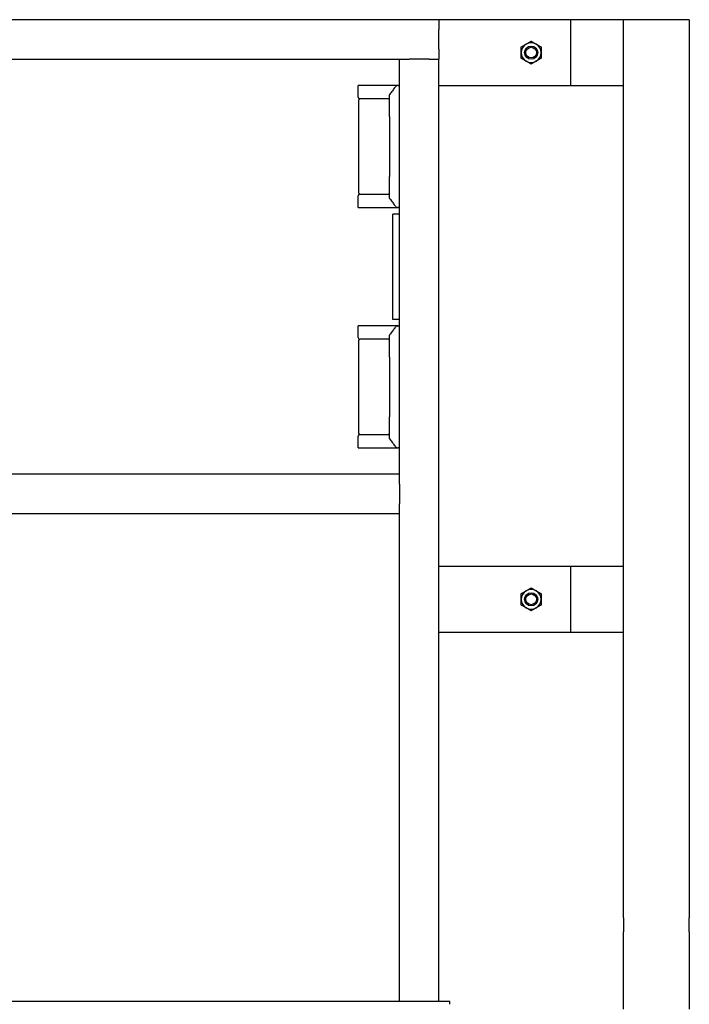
# Model space of a CAD drawing. Header units: inches. Extents: x 24 to 1128, y -69 to 748.
# Tile 523 of 656: x 762 to 787, y 275 to 312. Entities that reach past the tile are written whole.
import ezdxf

# ---------------------------------------------------------------- set-up
doc = ezdxf.new("R2010")
doc.units = ezdxf.units.IN
doc.header["$LTSCALE"] = 32
doc.header["$MEASUREMENT"] = 0
doc.layers.add('Visible (ANSI)', color=7, linetype='Continuous', lineweight=30)

msp = doc.modelspace()

# ---------------------------------------------------------------- linework, layer by layer
at = {"layer": 'Visible (ANSI)'}
for p, q in [((777.86063, 312.10867), (738.36063, 312.10867)), ((782.86063, 312.10867), (777.86063, 312.10867)), ((777.86063, 312.10867), (777.86063, 311.73367)), ((784.86063, 312.10867), (782.86063, 312.10867)), ((782.86063, 309.60867), (782.86063, 312.10867)), ((787.36063, 312.10867), (784.86063, 312.10867)), ((784.86063, 278.014), (784.86063, 312.10867)), ((784.86063, 309.60867), (784.86063, 312.10867)), ((787.36063, 312.10867), (787.36063, 278.014)), ((777.86063, 310.98367), (777.86063, 311.73367)), ((777.86063, 310.98367), (777.86063, 310.60867)), ((739.86063, 310.60867), (776.36063, 310.60867)), ((776.36063, 310.60867), (776.73563, 310.60867)), ((776.36063, 294.85867), (776.36063, 310.60867)), ((777.48563, 310.60867), (776.73563, 310.60867)), ((777.48563, 310.60867), (777.86063, 310.60867)), ((777.86063, 274.85867), (777.86063, 310.60867)), ((776.24917, 309.60867), (774.79395, 309.60867)), ((774.79395, 309.17117), (774.79395, 309.60867)), ((776.24917, 309.60867), (776.26557, 309.60867)), ((776.31706, 309.60867), (776.26557, 309.60867)), ((776.31706, 309.60867), (776.36063, 309.60867)), ((777.86063, 309.60867), (782.86063, 309.60867)), ((782.86063, 309.60867), (784.86063, 309.60867)), ((774.8252, 305.52534), (774.8252, 309.067)), ((775.69712, 309.10867), (774.85645, 309.10867)), ((775.94397, 309.10867), (775.69712, 309.10867)), ((775.98563, 308.43112), (775.98563, 309.25519)), ((775.98563, 308.43112), (775.98563, 306.16122)), ((775.98563, 305.33714), (775.98563, 306.16122)), ((774.79395, 304.98367), (774.79395, 305.42117)), ((774.85645, 305.48367), (775.69712, 305.48367)), ((775.69712, 305.48367), (775.94397, 305.48367)), ((774.79395, 304.98367), (776.24917, 304.98367)), ((776.26557, 304.98367), (776.24917, 304.98367)), ((776.26557, 304.98367), (776.31706, 304.98367)), ((776.36063, 304.98367), (776.31706, 304.98367)), ((776.36063, 304.73367), (776.11063, 304.73367)), ((776.11063, 300.73367), (776.11063, 304.73367)), ((776.24917, 300.48367), (774.79395, 300.48367)), ((774.79395, 300.04617), (774.79395, 300.48367)), ((776.36063, 300.73367), (776.11063, 300.73367)), ((776.24917, 300.48367), (776.26557, 300.48367)), ((776.31706, 300.48367), (776.26557, 300.48367)), ((776.31706, 300.48367), (776.36063, 300.48367)), ((775.98563, 299.30612), (775.98563, 300.13019)), ((774.8252, 296.40034), (774.8252, 299.942)), ((775.69712, 299.98367), (774.85645, 299.98367)), ((775.94397, 299.98367), (775.69712, 299.98367)), ((775.98563, 299.30612), (775.98563, 297.03622)), ((775.98563, 296.21214), (775.98563, 297.03622)), ((774.85645, 296.35867), (775.69712, 296.35867)), ((775.69712, 296.35867), (775.94397, 296.35867)), ((774.79395, 295.85867), (774.79395, 296.29617)), ((774.79395, 295.85867), (776.24917, 295.85867)), ((776.26557, 295.85867), (776.24917, 295.85867)), ((776.26557, 295.85867), (776.31706, 295.85867)), ((776.36063, 295.85867), (776.31706, 295.85867)), ((776.36063, 294.85867), (739.86063, 294.85867)), ((776.36063, 294.48367), (776.36063, 294.85867)), ((776.36063, 294.48367), (776.36063, 293.73367)), ((776.36063, 293.35867), (776.36063, 293.73367)), ((776.36063, 293.35867), (739.86063, 293.35867)), ((776.36063, 274.85867), (776.36063, 293.35867)), ((782.86063, 291.35867), (777.86063, 291.35867)), ((784.86063, 291.35867), (782.86063, 291.35867)), ((782.86063, 288.85867), (782.86063, 291.35867)), ((784.86063, 288.85867), (784.86063, 291.35867)), ((777.86063, 288.85867), (782.86063, 288.85867)), ((782.86063, 288.85867), (784.86063, 288.85867)), ((784.86063, 278.014), (784.86063, 277.48367)), ((787.36063, 277.48367), (787.36063, 278.014)), ((784.86063, 274.81317), (784.86063, 277.48367)), ((787.36063, 277.48367), (787.36063, 274.81317)), ((733.28063, 274.85867), (778.28063, 274.85867)), ((778.28063, 274.73765), (778.28063, 274.85867)), ((784.86063, 274.54801), (784.86063, 274.81317)), ((787.36063, 274.81317), (787.36063, 274.54801))]:
    msp.add_line(p, q, dxfattribs=at)
for centre, radius in [((781.36063, 310.85867), 0.25014), ((781.36063, 310.85867), 0.25), ((781.36063, 310.85867), 0.20281), ((781.36063, 290.10867), 0.25014), ((781.36063, 290.10867), 0.25), ((781.36063, 290.10867), 0.20281)]:
    msp.add_circle(centre, radius, dxfattribs=at)
for centre, radius, start, end in [((781.36063, 310.85867), 0.375, 120, 180), ((781.36063, 310.85867), 0.375, 60, 120), ((781.36063, 310.85867), 0.375, 0, 60), ((781.36063, 310.85867), 0.375, 180, 240), ((781.36063, 310.85867), 0.375, 300, 0), ((781.36063, 310.85867), 0.375, 240, 300), ((776.26557, 309.567), 0.04167, 90, 142.9307), ((774.85645, 309.17117), 0.0625, 180, 270), ((774.86687, 309.067), 0.04167, 90, 180), ((775.94397, 309.15034), 0.04167, 270, 0), ((776.0273, 309.25519), 0.04167, 142.241974, 180), ((774.85645, 305.42117), 0.0625, 90, 180), ((774.86687, 305.52534), 0.04167, 180, 270), ((775.94397, 305.442), 0.04167, 0, 90), ((776.0273, 305.33714), 0.04167, 180, 217.758026), ((776.26557, 305.02534), 0.04167, 217.0693, 270), ((776.26557, 300.442), 0.04167, 90, 142.9307), ((776.0273, 300.13019), 0.04167, 142.241974, 180), ((774.85645, 300.04617), 0.0625, 180, 270), ((774.86687, 299.942), 0.04167, 90, 180), ((775.94397, 300.02534), 0.04167, 270, 0), ((774.85645, 296.29617), 0.0625, 90, 180), ((774.86687, 296.40034), 0.04167, 180, 270), ((775.94397, 296.317), 0.04167, 0, 90), ((776.0273, 296.21214), 0.04167, 180, 217.758026), ((776.26557, 295.90034), 0.04167, 217.0693, 270), ((781.36063, 290.10867), 0.375, 120, 180), ((781.36063, 290.10867), 0.375, 60, 120), ((781.36063, 290.10867), 0.375, 0, 60), ((781.36063, 290.10867), 0.375, 180, 240), ((781.36063, 290.10867), 0.375, 300, 0), ((781.36063, 290.10867), 0.375, 240, 300)]:
    msp.add_arc(centre, radius, start, end, dxfattribs=at)
for points in [[(780.98563, 311.07518), (781.08611, 311.13319), (781.17313, 311.18343)], [(780.98563, 310.85867), (780.98563, 310.95915), (780.98563, 311.07518)], [(781.17313, 311.18343), (781.26015, 311.23367), (781.36063, 311.29168)], [(781.36063, 311.29168), (781.46111, 311.23367), (781.54813, 311.18343)], [(781.54813, 311.18343), (781.63515, 311.13319), (781.73563, 311.07518)], [(781.73563, 311.07518), (781.73563, 310.95915), (781.73563, 310.85867)], [(780.98563, 310.64216), (780.98563, 310.75819), (780.98563, 310.85867)], [(781.17313, 310.53391), (781.08611, 310.58415), (780.98563, 310.64216)], [(781.73563, 310.64216), (781.63515, 310.58415), (781.54813, 310.53391)], [(781.73563, 310.85867), (781.73563, 310.75819), (781.73563, 310.64216)], [(781.36063, 310.42566), (781.26015, 310.48367), (781.17313, 310.53391)], [(781.54813, 310.53391), (781.46111, 310.48367), (781.36063, 310.42566)], [(780.98563, 290.32518), (781.08611, 290.38319), (781.17313, 290.43343)], [(781.17313, 290.43343), (781.26015, 290.48367), (781.36063, 290.54168)], [(781.36063, 290.54168), (781.46111, 290.48367), (781.54813, 290.43343)], [(781.54813, 290.43343), (781.63515, 290.38319), (781.73563, 290.32518)], [(780.98563, 290.10867), (780.98563, 290.20915), (780.98563, 290.32518)], [(780.98563, 289.89216), (780.98563, 290.00819), (780.98563, 290.10867)], [(781.73563, 290.32518), (781.73563, 290.20915), (781.73563, 290.10867)], [(781.73563, 290.10867), (781.73563, 290.00819), (781.73563, 289.89216)], [(781.17313, 289.78391), (781.08611, 289.83415), (780.98563, 289.89216)], [(781.36063, 289.67566), (781.26015, 289.73367), (781.17313, 289.78391)], [(781.54813, 289.78391), (781.46111, 289.73367), (781.36063, 289.67566)], [(781.73563, 289.89216), (781.63515, 289.83415), (781.54813, 289.78391)]]:
    msp.add_rational_spline(points, [1, 1.0379548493, 1], degree=2, dxfattribs=at)
for points, knots in [([(776.23232, 309.59212), (776.21868, 309.57406), (776.20443, 309.55522), (776.17493, 309.51632), (776.15969, 309.49625), (776.1284, 309.45517), (776.11237, 309.43415), (776.07964, 309.39139), (776.06295, 309.36963), (776.02904, 309.32556), (776.01181, 309.30324), (775.99436, 309.28071)], [0.39491662, 0.39491662, 0.39491662, 0.39491662, 0.6293434, 0.6293434, 0.86377019, 0.86377019, 1.09819697, 1.09819697, 1.33262375, 1.33262375, 1.56705053, 1.56705053, 1.56705053, 1.56705053]), ([(776.28593, 309.59529), (776.28597, 309.59533), (776.286, 309.59537), (776.28992, 309.5994), (776.29451, 309.60263), (776.30458, 309.60715), (776.30995, 309.60842), (776.31539, 309.60864)], [-0.0004125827, -0.0004125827, -0.0004125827, -0.0004125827, 0, 0, 0.0423918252, 0.0423918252, 0.0842937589, 0.0842937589, 0.0842937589, 0.0842937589]), ([(775.99436, 305.31163), (776.01181, 305.28909), (776.02904, 305.26678), (776.06295, 305.22271), (776.07964, 305.20095), (776.11237, 305.15819), (776.1284, 305.13717), (776.15969, 305.09609), (776.17493, 305.07602), (776.20443, 305.03712), (776.21868, 305.01828), (776.23232, 305.00022)], [0.61128923, 0.61128923, 0.61128923, 0.61128923, 0.84571601, 0.84571601, 1.0801428, 1.0801428, 1.31456958, 1.31456958, 1.54899636, 1.54899636, 1.78342314, 1.78342314, 1.78342314, 1.78342314]), ([(776.28593, 304.99705), (776.28597, 304.99701), (776.286, 304.99697), (776.28992, 304.99294), (776.29451, 304.98971), (776.30458, 304.98519), (776.30995, 304.98391), (776.31539, 304.9837)], [-0.0846728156, -0.0846728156, -0.0846728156, -0.0846728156, -0.0842603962, -0.0842603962, -0.0418853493, -0.0418853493, 0, 0, 0, 0]), ([(776.23232, 300.46712), (776.21868, 300.44906), (776.20443, 300.43022), (776.17493, 300.39132), (776.15969, 300.37125), (776.1284, 300.33017), (776.11237, 300.30915), (776.07964, 300.26639), (776.06295, 300.24463), (776.02904, 300.20056), (776.01181, 300.17824), (775.99436, 300.15571)], [0.39491662, 0.39491662, 0.39491662, 0.39491662, 0.6293434, 0.6293434, 0.86377019, 0.86377019, 1.09819697, 1.09819697, 1.33262375, 1.33262375, 1.56705053, 1.56705053, 1.56705053, 1.56705053]), ([(776.28593, 300.47029), (776.28597, 300.47033), (776.286, 300.47037), (776.28992, 300.4744), (776.29451, 300.47763), (776.30458, 300.48215), (776.30995, 300.48342), (776.31539, 300.48364)], [-0.0004125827, -0.0004125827, -0.0004125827, -0.0004125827, 0, 0, 0.0423918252, 0.0423918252, 0.0842937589, 0.0842937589, 0.0842937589, 0.0842937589]), ([(775.99436, 296.18663), (776.01181, 296.16409), (776.02904, 296.14178), (776.06295, 296.09771), (776.07964, 296.07595), (776.11237, 296.03319), (776.1284, 296.01217), (776.15969, 295.97109), (776.17493, 295.95102), (776.20443, 295.91212), (776.21868, 295.89328), (776.23232, 295.87522)], [0.61128923, 0.61128923, 0.61128923, 0.61128923, 0.84571601, 0.84571601, 1.0801428, 1.0801428, 1.31456958, 1.31456958, 1.54899636, 1.54899636, 1.78342314, 1.78342314, 1.78342314, 1.78342314]), ([(776.28593, 295.87205), (776.28597, 295.87201), (776.286, 295.87197), (776.28992, 295.86794), (776.29451, 295.86471), (776.30458, 295.86019), (776.30995, 295.85891), (776.31539, 295.8587)], [-0.0846728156, -0.0846728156, -0.0846728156, -0.0846728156, -0.0842603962, -0.0842603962, -0.0418853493, -0.0418853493, 0, 0, 0, 0])]:
    msp.add_open_spline(points, degree=3, knots=knots, dxfattribs=at)
for points in [[(776.31539, 309.60864), (776.31594, 309.60866), (776.3165, 309.60867), (776.31706, 309.60867)], [(776.31706, 304.98367), (776.31649, 304.98367), (776.31594, 304.98368), (776.31539, 304.9837)], [(776.31539, 300.48364), (776.31594, 300.48366), (776.3165, 300.48367), (776.31706, 300.48367)], [(776.31706, 295.85867), (776.31649, 295.85867), (776.31594, 295.85868), (776.31539, 295.8587)]]:
    msp.add_open_spline(points, degree=3, dxfattribs=at)

doc.saveas('drawing.dxf')
